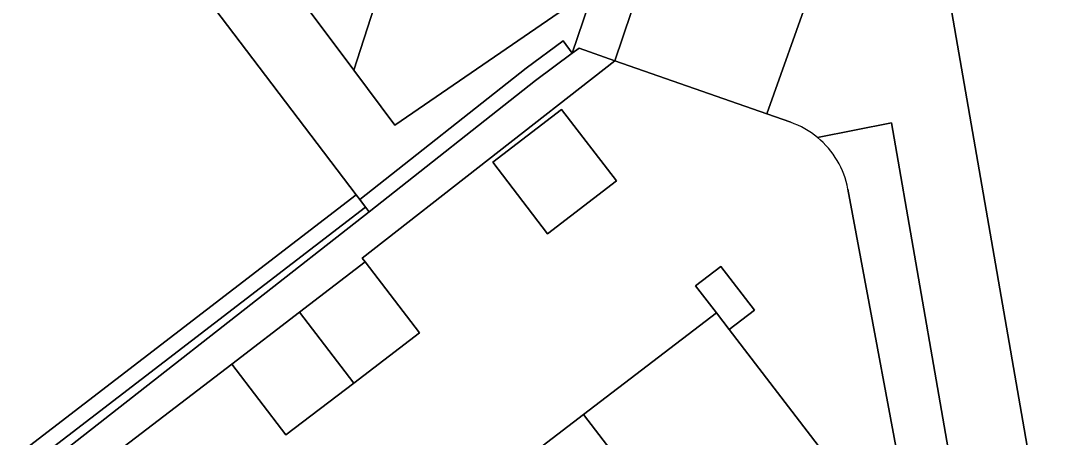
# Model space of a CAD drawing. Extents: x 162879 to 165540, y 384011 to 385181.
# Drawn here: x 164305.79 to 164346.18, y 384330.84 to 384346.99 of the extents above; entities that cross this region are included whole.
import ezdxf

# ---------------------------------------------------------------- set-up
doc = ezdxf.new("R2010")
doc.units = 0
for name, color, linetype in [('IMGEO_Erf', 7, 'Continuous'), ('IMGEO_Groenvoorziening', 7, 'Continuous'), ('IMGEO_Haag', 7, 'Continuous'), ('IMGEO_Pand', 7, 'Continuous'), ('IMGEO_Voetpad_open', 7, 'Continuous')]:
    doc.layers.add(name, color=color, linetype=linetype)

msp = doc.modelspace()

# ---------------------------------------------------------------- linework, layer by layer
at = {"layer": 'IMGEO_Erf'}
for points in [[(164291.467, 384366.544), (164295.391, 384365.198), (164297.356, 384371.133), (164299.342, 384377.134), (164301.306, 384383.069), (164303.273, 384389.01), (164305.35, 384395.284), (164313.364, 384392.631), (164311.287, 384386.356), (164309.32, 384380.415), (164307.356, 384374.481), (164305.37, 384368.48), (164303.405, 384362.545), (164312.353, 384359.518), (164328.101, 384354.18), (164336.681, 384351.206), (164340.184, 384353.954), (164340.677, 384354.322), (164349.365, 384304.294)], [(164285.91, 384314.977), (164318.801, 384340.237), (164306.038, 384357.047)], [(164335.647, 384343.051), (164334.723, 384343.375), (164328.827, 384345.442), (164319.036, 384337.781), (164319.149, 384337.633), (164321.251, 384334.888), (164318.704, 384332.938), (164316.075, 384330.925), (164313.973, 384333.67), (164308.924, 384329.805), (164311.026, 384327.06), (164308.644, 384325.236), (164305.78, 384323.043)], [(164297.346, 384287.817), (164295.22, 384300.04), (164298.369, 384300.62), (164298.113, 384301.79), (164302.735, 384302.564), (164303.789, 384301.256), (164335.046, 384325.415), (164340.489, 384326.395), (164337.866, 384340.464)], [(164303.678, 384325.789), (164306.314, 384327.807), (164305.529, 384328.793), (164319.305, 384339.573), (164319.164, 384339.759), (164291.093, 384318.201)], [(164320.829, 384330.164), (164322.589, 384327.866), (164327.619, 384331.717), (164332.768, 384335.66), (164331.962, 384336.713), (164332.943, 384337.464), (164334.247, 384335.761), (164333.266, 384335.01), (164337.432, 384329.569), (164332.283, 384325.626), (164327.253, 384321.775), (164322.223, 384317.923), (164317.194, 384314.072), (164312.164, 384310.221), (164307.016, 384306.279), (164306.828, 384306.526), (164304.74, 384304.928)]]:
    msp.add_lwpolyline(points, dxfattribs=at)
msp.add_lwpolyline([(164324.092, 384341.505), (164326.766, 384343.552), (164328.892, 384340.776), (164326.218, 384338.729)], close=True, dxfattribs=at)
for centre, radius, start, end in [((164334.508, 384339.817), 3.428, 50.4553, 70.6002), ((164334.528, 384339.844), 3.396, 10.5228, 50.4208)]:
    msp.add_arc(centre, radius, start, end, dxfattribs=at)
at = {"layer": 'IMGEO_Groenvoorziening'}
for points in [[(164309.676, 384357.153), (164307.335, 384357.942), (164306.038, 384357.047), (164318.801, 384340.237), (164318.942, 384340.051), (164325.389, 384345.149), (164326.82, 384346.216), (164327.179, 384345.735), (164328.028, 384348.252), (164320.302, 384342.936), (164318.706, 384345.071)], [(164321.331, 384353.226), (164309.676, 384357.153), (164318.706, 384345.071)], [(164328.865, 384350.737), (164326.135, 384351.608), (164321.331, 384353.226), (164318.706, 384345.071), (164320.302, 384342.936), (164328.028, 384348.252)], [(164334.723, 384343.375), (164336.418, 384348.146), (164330.426, 384350.194), (164328.827, 384345.442)], [(164327.179, 384345.735), (164326.82, 384346.216), (164325.389, 384345.149), (164318.942, 384340.051), (164319.164, 384339.759), (164319.305, 384339.573), (164325.754, 384344.673)], [(164291.019, 384318.297), (164291.093, 384318.201), (164319.164, 384339.759), (164318.942, 384340.051), (164318.801, 384340.237), (164285.91, 384314.977), (164286.275, 384314.501), (164286.44, 384314.628), (164286.361, 384314.731)]]:
    msp.add_lwpolyline(points, close=True, dxfattribs=at)
msp.add_lwpolyline([(164337.866, 384340.464), (164340.489, 384326.395), (164342.391, 384326.737), (164339.555, 384343.029), (164336.691, 384342.461)], dxfattribs=at)
msp.add_arc((164334.528, 384339.844), 3.396, 10.5228, 50.4208, dxfattribs=at)
at = {"layer": 'IMGEO_Haag'}
for points in [[(164327.179, 384345.735), (164326.82, 384346.216), (164325.389, 384345.149), (164318.942, 384340.051), (164319.164, 384339.759), (164319.305, 384339.573), (164325.754, 384344.673)], [(164319.164, 384339.759), (164318.942, 384340.051), (164318.801, 384340.237), (164285.91, 384314.977), (164286.275, 384314.501), (164286.44, 384314.628), (164286.361, 384314.731), (164291.019, 384318.297), (164291.093, 384318.201)]]:
    msp.add_lwpolyline(points, close=True, dxfattribs=at)
at = {"layer": 'IMGEO_Pand'}
for points in [[(164326.218, 384338.729), (164328.892, 384340.776), (164326.766, 384343.552), (164324.092, 384341.505)], [(164319.149, 384337.633), (164316.602, 384335.683), (164318.704, 384332.938), (164321.251, 384334.888)], [(164331.962, 384336.713), (164332.768, 384335.66), (164333.266, 384335.01), (164334.247, 384335.761), (164332.943, 384337.464)], [(164316.602, 384335.683), (164313.973, 384333.67), (164316.075, 384330.925), (164318.704, 384332.938)], [(164333.266, 384335.01), (164332.768, 384335.66), (164327.619, 384331.717), (164332.283, 384325.626), (164337.432, 384329.569)], [(164322.589, 384327.866), (164327.253, 384321.775), (164332.283, 384325.626), (164327.619, 384331.717)]]:
    msp.add_lwpolyline(points, close=True, dxfattribs=at)
at = {"layer": 'IMGEO_Voetpad_open'}
for points in [[(164349.365, 384304.294), (164340.677, 384354.322), (164340.184, 384353.954), (164336.681, 384351.206), (164328.101, 384354.18), (164312.353, 384359.518), (164303.405, 384362.545), (164295.391, 384365.198), (164291.467, 384366.544)], [(164289.927, 384363.801), (164295.092, 384362.062), (164307.335, 384357.942), (164309.676, 384357.153), (164321.331, 384353.226), (164326.135, 384351.608), (164328.865, 384350.737), (164328.028, 384348.252), (164327.179, 384345.735), (164327.439, 384345.929), (164328.827, 384345.442), (164330.426, 384350.194), (164336.418, 384348.146), (164334.723, 384343.375), (164335.647, 384343.051)], [(164336.691, 384342.461), (164339.555, 384343.029), (164342.391, 384326.737), (164342.985, 384322.286), (164346.129, 384304.353)]]:
    msp.add_lwpolyline(points, dxfattribs=at)
msp.add_lwpolyline([(164319.149, 384337.633), (164319.036, 384337.781), (164328.827, 384345.442), (164327.439, 384345.929), (164327.179, 384345.735), (164325.754, 384344.673), (164319.305, 384339.573), (164305.529, 384328.793), (164306.314, 384327.807), (164306.541, 384327.981), (164308.924, 384329.805), (164313.973, 384333.67), (164316.602, 384335.683)], close=True, dxfattribs=at)
msp.add_arc((164334.508, 384339.817), 3.428, 50.4553, 70.6002, dxfattribs=at)

doc.saveas('drawing.dxf')
